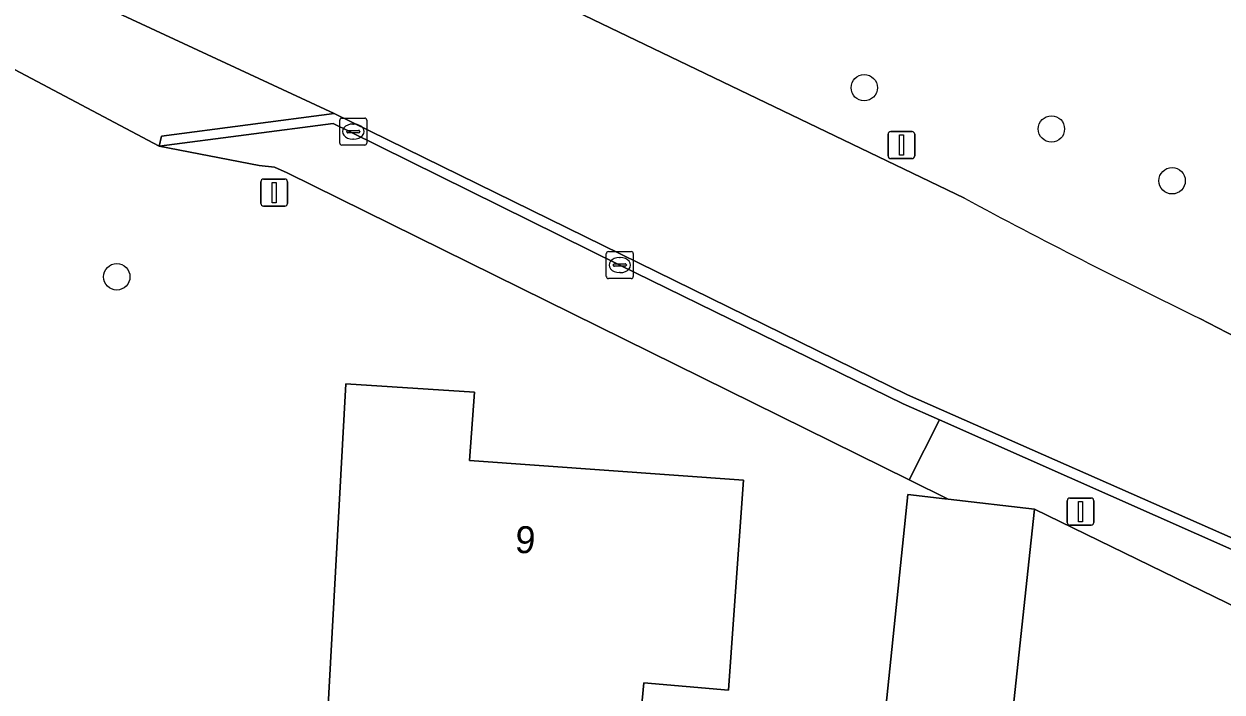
# Model space of a CAD drawing. Extents: x 156141 to 158132, y 385651 to 388333.
# Drawn here: x 156349.56 to 156393.99, y 386460.59 to 386485.34 of the extents above; entities that cross this region are included whole.
import ezdxf

# ---------------------------------------------------------------- set-up
doc = ezdxf.new("R2010")
doc.units = 0
for name, color, linetype in [('IMGEO_Berm_groen', 7, 'Continuous'), ('IMGEO_Boom', 7, 'Continuous'), ('IMGEO_Erf', 7, 'Continuous'), ('IMGEO_Groenvoorziening', 7, 'Continuous'), ('IMGEO_Kolk', 7, 'Continuous'), ('IMGEO_Lichtmast', 7, 'Continuous'), ('IMGEO_Pand', 7, 'Continuous'), ('IMGEO_Pand_nummerreeks', 7, 'Continuous'), ('IMGEO_Rijbaan_lokaal_gesloten', 7, 'Continuous'), ('IMGEO_Rijbaan_lokaal_open', 7, 'Continuous'), ('IMGEO_Verkeersbordpaal', 7, 'Continuous'), ('IMGEO_Voetpad_open', 7, 'Continuous')]:
    doc.layers.add(name, color=color, linetype=linetype)

msp = doc.modelspace()

# ---------------------------------------------------------------- linework, layer by layer
at = {"layer": 'IMGEO_Berm_groen'}
for points in [[(156359.622, 386503.479), (156359.362, 386503.333), (156358.528, 386502.477), (156357.79, 386500.537), (156354.653, 386493.262), (156361.033, 386490.147), (156384.436, 386478.886)], [(156393.161, 386474.435), (156397.173, 386472.361), (156409.893, 386466.182), (156421.489, 386460.517), (156442.738, 386450.053), (156458.351, 386442.321), (156485.116, 386429.357), (156503.648, 386420.136), (156535.068, 386404.959), (156559.371, 386393.185), (156614.763, 386366.098), (156674.126, 386337.239)]]:
    msp.add_lwpolyline(points, dxfattribs=at)
msp.add_arc((156495.203, 386685.239), 234.202, 241.77371, 244.1701, dxfattribs=at)
at = {"layer": 'IMGEO_Boom'}
for centre in [(156380.72, 386482.985), (156387.66, 386481.454), (156392.136, 386479.536), (156352.999, 386475.977)]:
    msp.add_circle(centre, 0.489, dxfattribs=at)
at = {"layer": 'IMGEO_Erf'}
for points in [[(156381.193, 386456.913), (156382.339, 386467.916), (156383.707, 386467.756), (156383.831, 386467.742), (156382.382, 386468.456), (156359.324, 386479.828), (156358.85, 386480.041), (156358.281, 386480.099), (156354.569, 386480.812), (156345.088, 386485.826), (156345.045, 386486.673), (156342.537, 386487.831), (156342.573, 386487.64), (156342.273, 386487.122), (156341.452, 386486.74), (156338.847, 386487.182), (156311.197, 386497.285)], [(156396.548, 386462.739), (156387.033, 386467.367), (156386.911, 386466.222), (156385.862, 386456.427)]]:
    msp.add_lwpolyline(points, dxfattribs=at)
msp.add_lwpolyline([(156365.018, 386445.219), (156360.042, 386445.714), (156361.496, 386472.017), (156366.265, 386471.709), (156366.084, 386469.172), (156376.242, 386468.447), (156375.886, 386463.46), (156375.687, 386460.668), (156372.546, 386460.929), (156371.01, 386444.623)], close=True, dxfattribs=at)
at = {"layer": 'IMGEO_Groenvoorziening'}
msp.add_lwpolyline([(156394.679, 386465.731), (156383.509, 386470.675), (156382.382, 386468.456), (156383.831, 386467.742), (156387.033, 386467.367), (156396.548, 386462.739), (156396.342, 386461.571), (156397.15, 386461.173), (156398.008, 386464.093)], close=True, dxfattribs=at)
at = {"layer": 'IMGEO_Kolk'}
for p, q in [((156361.268, 386480.932), (156361.268, 386481.784)), ((156361.343, 386481.858), (156362.195, 386481.858)), ((156362.269, 386481.784), (156362.269, 386480.932)), ((156361.527, 386481.352), (156361.527, 386481.364)), ((156361.965, 386481.315), (156361.567, 386481.315)), ((156361.57, 386481.401), (156361.968, 386481.401)), ((156361.756, 386481.638), (156361.781, 386481.638)), ((156362.011, 386481.364), (156362.011, 386481.352)), ((156362.195, 386480.858), (156361.343, 386480.858)), ((156361.779, 386481.078), (156361.754, 386481.078)), ((156371.154, 386475.987), (156371.154, 386476.839)), ((156371.229, 386476.913), (156372.081, 386476.913)), ((156372.155, 386476.839), (156372.155, 386475.987)), ((156371.413, 386476.407), (156371.413, 386476.419)), ((156371.851, 386476.37), (156371.453, 386476.37)), ((156371.456, 386476.456), (156371.854, 386476.456)), ((156371.642, 386476.693), (156371.667, 386476.693)), ((156371.897, 386476.419), (156371.897, 386476.407)), ((156372.081, 386475.913), (156371.229, 386475.913)), ((156371.665, 386476.133), (156371.64, 386476.133))]:
    msp.add_line(p, q, dxfattribs=at)
for points in [[(156361.268, 386480.932), (156361.268, 386481.784)], [(156361.343, 386481.858), (156362.195, 386481.858)], [(156362.269, 386481.784), (156362.269, 386480.932)], [(156362.195, 386480.858), (156361.343, 386480.858)], [(156371.154, 386475.987), (156371.154, 386476.839)], [(156371.229, 386476.913), (156372.081, 386476.913)], [(156372.155, 386476.839), (156372.155, 386475.987)], [(156372.081, 386475.913), (156371.229, 386475.913)]]:
    msp.add_lwpolyline(points, dxfattribs=at)
for centre, radius, start, end in [((156361.345, 386481.782), 0.0765, 91.552, 178.448), ((156361.345, 386481.782), 0.0765, 91.552, 178.448), ((156362.193, 386481.782), 0.0765, 1.552, 88.448), ((156362.193, 386481.782), 0.0765, 1.552, 88.448), ((156361.567, 386481.361), 0.0403, 85.8775, 175.7526), ((156361.564, 386481.351), 0.0366, 178.938, 274.7102), ((156361.968, 386481.358), 0.043, 264.8664, 352.4533), ((156361.972, 386481.363), 0.0386, 1.7309, 96.639), ((156361.345, 386480.934), 0.0765, 181.552, 268.448), ((156361.345, 386480.934), 0.0765, 181.552, 268.448), ((156362.193, 386480.934), 0.0765, 271.552, 358.448), ((156362.193, 386480.934), 0.0765, 271.552, 358.448), ((156371.231, 386476.837), 0.0765, 91.552, 178.448), ((156371.231, 386476.837), 0.0765, 91.552, 178.448), ((156372.079, 386476.837), 0.0765, 1.552, 88.448), ((156372.079, 386476.837), 0.0765, 1.552, 88.448), ((156371.453, 386476.416), 0.0403, 85.8775, 175.7526), ((156371.45, 386476.406), 0.0366, 178.938, 274.7102), ((156371.854, 386476.413), 0.043, 264.8664, 352.4533), ((156371.858, 386476.418), 0.0386, 1.7309, 96.639), ((156371.231, 386475.989), 0.0765, 181.552, 268.448), ((156371.231, 386475.989), 0.0765, 181.552, 268.448), ((156372.079, 386475.989), 0.0765, 271.552, 358.448), ((156372.079, 386475.989), 0.0765, 271.552, 358.448)]:
    msp.add_arc(centre, radius, start, end, dxfattribs=at)
for centre, major_axis, ratio, start_param, end_param in [((156361.755, 386481.358), (-0.387, 0.002), 0.722429, 4.712389, 7.853982), ((156361.78, 386481.358), (-0.39, 0.002), 0.717154, 1.570796, 4.712389), ((156371.641, 386476.413), (-0.387, 0.002), 0.722429, 4.712389, 7.853982), ((156371.666, 386476.413), (-0.39, 0.002), 0.717154, 1.570796, 4.712389)]:
    msp.add_ellipse(centre, major_axis=major_axis, ratio=ratio, start_param=start_param, end_param=end_param, dxfattribs=at)
at = {"layer": 'IMGEO_Lichtmast'}
for p, q in [((156381.603, 386480.458), (156381.603, 386481.258)), ((156381.603, 386481.258), (156381.603, 386480.458)), ((156381.703, 386481.358), (156382.493, 386481.358)), ((156382.493, 386481.358), (156381.703, 386481.358)), ((156382.593, 386481.258), (156382.593, 386480.458)), ((156382.593, 386480.458), (156382.593, 386481.258)), ((156382.493, 386480.358), (156381.703, 386480.358)), ((156381.703, 386480.358), (156382.493, 386480.358)), ((156358.342, 386478.697), (156358.342, 386479.497)), ((156358.342, 386479.497), (156358.342, 386478.697)), ((156358.442, 386479.597), (156359.232, 386479.597)), ((156359.232, 386479.597), (156358.442, 386479.597)), ((156359.332, 386479.497), (156359.332, 386478.697)), ((156359.332, 386478.697), (156359.332, 386479.497)), ((156359.232, 386478.597), (156358.442, 386478.597)), ((156358.442, 386478.597), (156359.232, 386478.597))]:
    msp.add_line(p, q, dxfattribs=at)
for points in [[(156382.023, 386481.233), (156382.173, 386481.233), (156382.173, 386480.483), (156382.023, 386480.483), (156382.023, 386481.233)], [(156358.762, 386479.472), (156358.912, 386479.472), (156358.912, 386478.722), (156358.762, 386478.722), (156358.762, 386479.472)]]:
    msp.add_lwpolyline(points, dxfattribs=at)
for centre, start, end in [((156381.703, 386481.258), 90, 180), ((156381.703, 386481.258), 90, 180), ((156382.493, 386481.258), 0, 90), ((156382.493, 386481.258), 360, 90), ((156381.703, 386480.458), 180, 270), ((156381.703, 386480.458), 180, 270), ((156382.493, 386480.458), 270, 0), ((156382.493, 386480.458), 270, 0), ((156358.442, 386479.497), 90, 180), ((156358.442, 386479.497), 90, 180), ((156359.232, 386479.497), 0, 90), ((156359.232, 386479.497), 360, 90), ((156358.442, 386478.697), 180, 270), ((156358.442, 386478.697), 180, 270), ((156359.232, 386478.697), 270, 0), ((156359.232, 386478.697), 270, 0)]:
    msp.add_arc(centre, 0.1, start, end, dxfattribs=at)
at = {"layer": 'IMGEO_Pand'}
for points in [[(156375.886, 386463.46), (156376.242, 386468.447), (156366.084, 386469.172), (156366.265, 386471.709), (156361.496, 386472.017), (156360.042, 386445.714), (156365.018, 386445.219), (156371.01, 386444.623), (156372.546, 386460.929), (156375.687, 386460.668)], [(156383.831, 386467.742), (156383.707, 386467.756), (156382.339, 386467.916), (156381.193, 386456.913), (156385.862, 386456.427), (156386.911, 386466.222), (156387.033, 386467.367)]]:
    msp.add_lwpolyline(points, close=True, dxfattribs=at)
at = {"layer": 'IMGEO_Rijbaan_lokaal_gesloten'}
for points in [[(156384.436, 386478.886), (156361.033, 386490.147), (156354.653, 386493.262), (156351.588, 386494.77), (156350.226, 386495.44), (156343.252, 386490.304), (156361.064, 386482.029), (156382.327, 386471.609), (156394.822, 386466.097), (156398.151, 386464.417), (156406.155, 386460.561), (156435.159, 386446.586), (156440.023, 386444.187), (156446.607, 386440.94), (156464.817, 386431.96), (156472.164, 386428.336), (156500, 386414.609), (156524.076, 386402.945), (156535.855, 386397.239), (156742.529, 386296.333)], [(156535.068, 386404.959), (156503.648, 386420.136), (156485.116, 386429.357), (156458.351, 386442.321), (156442.738, 386450.053), (156421.489, 386460.517), (156409.893, 386466.182), (156397.173, 386472.361), (156393.161, 386474.435)]]:
    msp.add_lwpolyline(points, dxfattribs=at)
msp.add_arc((156495.203, 386685.239), 234.202, 241.77371, 244.1701, dxfattribs=at)
at = {"layer": 'IMGEO_Rijbaan_lokaal_open'}
for points in [[(156345.088, 386485.826), (156354.569, 386480.812), (156354.654, 386481.187), (156361.064, 386482.029), (156343.252, 386490.304), (156344.133, 386489.199), (156344.855, 386487.625), (156345.04, 386486.768), (156345.045, 386486.673)], [(156382.327, 386471.609), (156361.064, 386482.029), (156354.654, 386481.187), (156354.569, 386480.812), (156361.028, 386481.66), (156361.635, 386481.358), (156371.655, 386476.411), (156382.161, 386471.272), (156383.509, 386470.675), (156394.679, 386465.731), (156398.008, 386464.093), (156398.151, 386464.417), (156394.822, 386466.097)]]:
    msp.add_lwpolyline(points, close=True, dxfattribs=at)
at = {"layer": 'IMGEO_Verkeersbordpaal'}
for p, q in [((156388.243, 386466.88), (156388.243, 386467.68)), ((156388.243, 386467.68), (156388.243, 386466.88)), ((156388.343, 386467.78), (156389.133, 386467.78)), ((156389.133, 386467.78), (156388.343, 386467.78)), ((156389.233, 386467.68), (156389.233, 386466.88)), ((156389.233, 386466.88), (156389.233, 386467.68)), ((156389.133, 386466.78), (156388.343, 386466.78)), ((156388.343, 386466.78), (156389.133, 386466.78))]:
    msp.add_line(p, q, dxfattribs=at)
msp.add_lwpolyline([(156388.663, 386467.655), (156388.813, 386467.655), (156388.813, 386466.905), (156388.663, 386466.905), (156388.663, 386467.655)], dxfattribs=at)
for centre, start, end in [((156388.343, 386467.68), 90, 180), ((156388.343, 386467.68), 90, 180), ((156389.133, 386467.68), 0, 90), ((156389.133, 386467.68), 360, 90), ((156388.343, 386466.88), 180, 270), ((156388.343, 386466.88), 180, 270), ((156389.133, 386466.88), 270, 0), ((156389.133, 386466.88), 270, 0)]:
    msp.add_arc(centre, 0.1, start, end, dxfattribs=at)
at = {"layer": 'IMGEO_Voetpad_open'}
msp.add_lwpolyline([(156371.655, 386476.411), (156361.635, 386481.358), (156361.028, 386481.66), (156354.569, 386480.812), (156358.281, 386480.099), (156358.85, 386480.041), (156359.324, 386479.828), (156382.382, 386468.456), (156383.509, 386470.675), (156382.161, 386471.272)], close=True, dxfattribs=at)

# ---------------------------------------------------------------- texts
at = {"layer": 'IMGEO_Pand_nummerreeks'}
msp.add_text('9', height=1, rotation=355.9176, dxfattribs=at).set_placement((156367.746, 386465.765))

doc.saveas('drawing.dxf')
